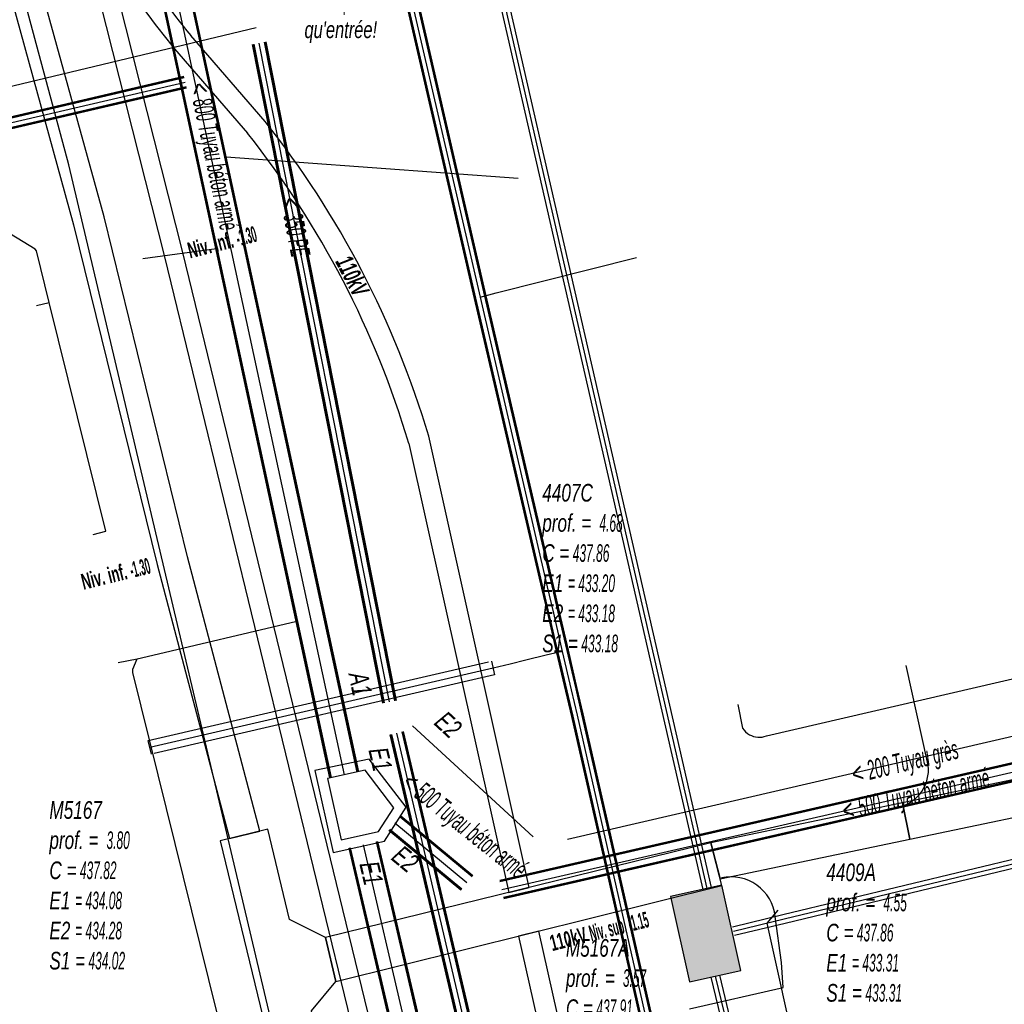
# Model space of a CAD drawing. Header units: metres. Extents: x 2695563 to 2696938, y 1260544 to 1262032.
# Tile 259 of 340: x 2696515 to 2696543, y 1261582 to 1261611. Entities that reach past the tile are written whole.
import ezdxf

# ---------------------------------------------------------------- set-up
doc = ezdxf.new("R2010")
doc.units = ezdxf.units.M
doc.header["$LTSCALE"] = 100
for name, pattern in [('AUSGEZOGEN', [0]), ('STRICHLINIE2_S3', [0.25, 0.15, -0.1]), ('VERDECKT2_S2', [0.18, 0.1, -0.08])]:
    doc.linetypes.add(name, pattern=pattern)
for name, color, linetype in [('Eau portable_Cadastre des conduites_Conduite', 171, 'AUSGEZOGEN'), ('Eau potable_Cadastre des conduites_Tube de protection', 171, 'AUSGEZOGEN'), ('EU_Cadastre des conduites', 24, 'AUSGEZOGEN'), ('EU_Cadastre des conduites – Texte', 7, 'AUSGEZOGEN'), ('EU_Cadastre des conduites_Regard normalisé – Texte', 24, 'AUSGEZOGEN'), ('EU_Cadastre des conduites_Regard – Polygone de détail', 24, 'AUSGEZOGEN'), ('EU_Cadastre des conduites_Texte entrée-sortie', 24, 'AUSGEZOGEN'), ('Réseau électrique_Cadastre des conduite_Bord du tracé', 1, 'AUSGEZOGEN'), ('Réseau électrique_Cadastre des conduite_Tronçon de tracé', 1, 'AUSGEZOGEN'), ('Réseau électrique_Cadastre des conduite_Tronçon de tracé_Texte', 1, 'AUSGEZOGEN'), ('Réseau électrique_Cadastre des conduites_Ouvrage_Surface-Ligne-Point', 1, 'AUSGEZOGEN'), ('Réseau électrique_Point altimétrique_Texte', 7, 'AUSGEZOGEN'), ('TV_Cadastre des conduites_CONDUITE', 92, 'AUSGEZOGEN'), ('Télécommunications_SW_Cadastre des conduites_Bord du tracé', 94, 'AUSGEZOGEN'), ('Télécommunications_SW_Cadastre des conduites_Ouvrage', 94, 'AUSGEZOGEN')]:
    doc.layers.add(name, color=color, linetype=linetype)
doc.styles.add('ARIAL', font='arial.ttf')
doc.styles.add('ARIALNARROW', font='ARIALN.TTF')
pattern_1 = [(0, (2708005, 1273150), (6075, 6075), [6075, -6075]), (90, (2708005, 1273150), (-6075, 6075), [6075, -6075])]

# ---------------------------------------------------------------- blocks, each defined once
blk = doc.blocks.new('COMPLEXOBJECT_1564')
at = {"layer": 'EU_Cadastre des conduites', "color": 24, "linetype": 'AUSGEZOGEN', "transparency": 33554687}
for p, q in [((6535.614, 11590.194), (6544.977, 11592.362)), ((6534.797, 11591.096), (6534.935, 11590.413))]:
    blk.add_line(p, q, dxfattribs=at)
for centre, radius, start, end in [((6535.407, 11590.72), 0.563, 212.9991, 240.6183), ((6535.409, 11590.72), 0.564, 240.4358, 291.275)]:
    blk.add_arc(centre, radius, start, end, dxfattribs=at)
blk = doc.blocks.new('COMPLEXOBJECT_1687')
at = {"layer": 'Réseau électrique_Cadastre des conduite_Bord du tracé', "color": 1, "linetype": 'AUSGEZOGEN', "transparency": 33554687}
for points in [[(6512.491, 11619.297), (6511.755, 11619.043), (6513.211, 11614.169), (6515.785, 11604.825), (6518.175, 11595.099), (6520.246, 11587.254), (6521.119, 11587.47)], [(6521.119, 11587.47), (6519.047, 11595.321), (6516.657, 11605.051), (6514.077, 11614.417), (6512.683, 11619.082)]]:
    blk.add_lwpolyline(points, dxfattribs=at)
blk.add_arc((6512.762, 11619.346), 0.276, 190.2314, 253.2998, dxfattribs=at)
blk = doc.blocks.new('COMPLEXOBJECT_1785')
at = {"layer": 'Réseau électrique_Cadastre des conduite_Bord du tracé', "color": 1, "linetype": 'AUSGEZOGEN', "transparency": 33554687}
blk.add_lwpolyline([(6544.58, 11589.335), (6539.507, 11588.277), (6539.724, 11587.24), (6545.012, 11588.343)], dxfattribs=at)
blk = doc.blocks.new('COMPLEXOBJECT_1816')
at = {"layer": 'Réseau électrique_Cadastre des conduite_Bord du tracé', "color": 1, "linetype": 'AUSGEZOGEN', "transparency": 33554687}
for p, q in [((6517.452, 11612.487), (6516.972, 11612.127)), ((6521.266, 11607.781), (6519.139, 11610.236)), ((6518.671, 11609.86), (6520.766, 11607.441))]:
    blk.add_line(p, q, dxfattribs=at)
blk.add_lwpolyline([(6525.381, 11598.566), (6528.246, 11585.713), (6528.828, 11585.856), (6525.949, 11598.774)], dxfattribs=at)
for centre, radius, start, end in [((6549.819, 11634.987), 39.419, 214.8048, 218.8943), ((6549.049, 11634.397), 39.049, 214.7708, 218.9285), ((6500.193, 11591.104), 26.874, 16.5839, 38.3585), ((6500, 11591.005), 26.484, 16.5884, 38.3604)]:
    blk.add_arc(centre, radius, start, end, dxfattribs=at)
blk = doc.blocks.new('COMPLEXOBJECT_2435')
at = {"layer": 'Réseau électrique_Cadastre des conduite_Tronçon de tracé', "color": 1, "linetype": 'AUSGEZOGEN', "transparency": 33554687}
blk.add_line((6540.229, 11589.444), (6539.618, 11592.209), dxfattribs=at)
blk.add_arc((6539.177, 11589.216), 1.076, 288.7973, 12.2388, dxfattribs=at)
blk = doc.blocks.new('COMPLEXOBJECT_2436')
at = {"layer": 'Réseau électrique_Cadastre des conduite_Tronçon de tracé', "color": 1, "linetype": 'AUSGEZOGEN', "transparency": 33554687}
blk.add_lwpolyline([(6536.093, 11582.997), (6536.047, 11583.709), (6535.864, 11585.026)], dxfattribs=at)
blk.add_arc((6534.607, 11584.896), 1.263, 5.9266, 102.7231, dxfattribs=at)

msp = doc.modelspace()

# ---------------------------------------------------------------- hatches: boundary and pattern name
at = {"layer": 'Réseau électrique_Cadastre des conduite_Bord du tracé', "lineweight": 18, "transparency": 33554687}
h = msp.add_hatch(dxfattribs=at)
h.set_pattern_fill('MUSTER', color=1, scale=6075, style=0, pattern_type=2)
h.set_pattern_definition(pattern_1)
h.paths.add_polyline_path([(2696522.089, 1261587.28), (2696520.017, 1261595.131), (2696517.627, 1261604.861), (2696515.047, 1261614.227), (2696513.653, 1261618.892), (2696513.644, 1261618.895), (2696513.634, 1261618.898), (2696513.625, 1261618.902), (2696513.616, 1261618.906), (2696513.608, 1261618.91), (2696513.599, 1261618.915), (2696513.591, 1261618.92), (2696513.582, 1261618.925), (2696513.574, 1261618.93), (2696513.566, 1261618.936), (2696513.558, 1261618.942), (2696513.551, 1261618.948), (2696513.544, 1261618.955), (2696513.537, 1261618.962), (2696513.53, 1261618.969), (2696513.523, 1261618.976), (2696513.517, 1261618.984), (2696513.511, 1261618.991), (2696513.505, 1261618.999), (2696513.5, 1261619.007), (2696513.495, 1261619.016), (2696513.49, 1261619.024), (2696513.486, 1261619.033), (2696513.481, 1261619.042), (2696513.477, 1261619.051), (2696513.474, 1261619.06), (2696513.471, 1261619.069), (2696513.468, 1261619.078), (2696513.465, 1261619.088), (2696513.463, 1261619.097), (2696513.461, 1261619.107), (2696512.725, 1261618.853), (2696514.181, 1261613.979), (2696516.755, 1261604.635), (2696519.145, 1261594.909), (2696521.216, 1261587.064)], flags=0)
h = msp.add_hatch(dxfattribs=at)
h.set_pattern_fill('MUSTER', color=1, scale=6075, style=0, pattern_type=2)
h.set_pattern_definition(pattern_1)
h.paths.add_polyline_path([(2696517.942, 1261611.937), (2696517.994, 1261611.862), (2696518.047, 1261611.787), (2696518.099, 1261611.712), (2696518.152, 1261611.638), (2696518.205, 1261611.563), (2696518.258, 1261611.489), (2696518.311, 1261611.414), (2696518.365, 1261611.34), (2696518.418, 1261611.266), (2696518.472, 1261611.192), (2696518.526, 1261611.119), (2696518.58, 1261611.045), (2696518.634, 1261610.971), (2696518.689, 1261610.898), (2696518.744, 1261610.825), (2696518.798, 1261610.752), (2696518.853, 1261610.679), (2696518.909, 1261610.606), (2696518.964, 1261610.533), (2696519.019, 1261610.46), (2696519.075, 1261610.388), (2696519.131, 1261610.315), (2696519.187, 1261610.243), (2696519.243, 1261610.171), (2696519.299, 1261610.099), (2696519.356, 1261610.027), (2696519.413, 1261609.956), (2696519.469, 1261609.884), (2696519.526, 1261609.812), (2696519.584, 1261609.741), (2696519.641, 1261609.67), (2696521.736, 1261607.251), (2696521.936, 1261606.995), (2696522.133, 1261606.737), (2696522.326, 1261606.476), (2696522.517, 1261606.213), (2696522.704, 1261605.948), (2696522.888, 1261605.681), (2696523.068, 1261605.411), (2696523.245, 1261605.139), (2696523.419, 1261604.865), (2696523.59, 1261604.589), (2696523.757, 1261604.31), (2696523.921, 1261604.03), (2696524.081, 1261603.748), (2696524.238, 1261603.463), (2696524.391, 1261603.177), (2696524.541, 1261602.889), (2696524.687, 1261602.599), (2696524.83, 1261602.308), (2696524.969, 1261602.014), (2696525.104, 1261601.719), (2696525.236, 1261601.423), (2696525.364, 1261601.124), (2696525.489, 1261600.825), (2696525.61, 1261600.523), (2696525.727, 1261600.221), (2696525.84, 1261599.916), (2696525.95, 1261599.611), (2696526.056, 1261599.304), (2696526.158, 1261598.996), (2696526.256, 1261598.687), (2696526.351, 1261598.376), (2696529.216, 1261585.523), (2696529.798, 1261585.666), (2696526.919, 1261598.584), (2696526.823, 1261598.899), (2696526.723, 1261599.213), (2696526.62, 1261599.526), (2696526.512, 1261599.837), (2696526.401, 1261600.147), (2696526.286, 1261600.456), (2696526.167, 1261600.763), (2696526.044, 1261601.069), (2696525.918, 1261601.373), (2696525.788, 1261601.676), (2696525.654, 1261601.977), (2696525.516, 1261602.276), (2696525.375, 1261602.574), (2696525.231, 1261602.87), (2696525.082, 1261603.164), (2696524.93, 1261603.457), (2696524.775, 1261603.747), (2696524.616, 1261604.035), (2696524.453, 1261604.322), (2696524.287, 1261604.606), (2696524.117, 1261604.889), (2696523.944, 1261605.169), (2696523.768, 1261605.447), (2696523.588, 1261605.723), (2696523.405, 1261605.997), (2696523.218, 1261606.269), (2696523.028, 1261606.538), (2696522.835, 1261606.805), (2696522.639, 1261607.069), (2696522.439, 1261607.331), (2696522.236, 1261607.591), (2696520.109, 1261610.046), (2696520.052, 1261610.117), (2696519.995, 1261610.188), (2696519.939, 1261610.259), (2696519.882, 1261610.33), (2696519.826, 1261610.401), (2696519.77, 1261610.472), (2696519.714, 1261610.544), (2696519.658, 1261610.615), (2696519.603, 1261610.687), (2696519.547, 1261610.759), (2696519.492, 1261610.831), (2696519.437, 1261610.903), (2696519.382, 1261610.975), (2696519.327, 1261611.048), (2696519.273, 1261611.12), (2696519.218, 1261611.193), (2696519.164, 1261611.266), (2696519.11, 1261611.338), (2696519.056, 1261611.411), (2696519.002, 1261611.485), (2696518.949, 1261611.558), (2696518.895, 1261611.631), (2696518.842, 1261611.705), (2696518.789, 1261611.778), (2696518.736, 1261611.852), (2696518.683, 1261611.926), (2696518.631, 1261612), (2696518.578, 1261612.074), (2696518.526, 1261612.148), (2696518.474, 1261612.223), (2696518.422, 1261612.297)], flags=0)
h = msp.add_hatch(dxfattribs=at)
h.set_pattern_fill('MUSTER', color=1, scale=6075, style=0, pattern_type=2)
h.set_pattern_definition(pattern_1)
h.paths.add_polyline_path([(2696517.315, 1261611.788), (2696519.358, 1261603.714), (2696526.458, 1261574.565), (2696526.794, 1261573.197), (2696527.322, 1261573.313), (2696526.983, 1261574.693), (2696519.882, 1261603.844), (2696517.839, 1261611.92)], flags=0)
h = msp.add_hatch(dxfattribs=at)
h.set_pattern_fill('MUSTER', color=1, scale=6075, style=0, pattern_type=2)
h.set_pattern_definition(pattern_1)
h.paths.add_polyline_path([(2696591.057, 1261604.157), (2696591.069, 1261604.12), (2696591.078, 1261604.082), (2696591.087, 1261604.044), (2696591.093, 1261604.005), (2696591.097, 1261603.966), (2696591.1, 1261603.927), (2696591.101, 1261603.888), (2696591.1, 1261603.849), (2696591.097, 1261603.81), (2696591.093, 1261603.771), (2696591.087, 1261603.733), (2696591.078, 1261603.695), (2696591.069, 1261603.657), (2696591.057, 1261603.619), (2696591.044, 1261603.583), (2696591.029, 1261603.547), (2696591.012, 1261603.511), (2696590.994, 1261603.477), (2696590.974, 1261603.443), (2696590.952, 1261603.411), (2696590.929, 1261603.379), (2696590.905, 1261603.348), (2696590.879, 1261603.319), (2696590.852, 1261603.291), (2696590.824, 1261603.264), (2696590.794, 1261603.238), (2696590.763, 1261603.214), (2696590.731, 1261603.192), (2696590.698, 1261603.171), (2696590.665, 1261603.151), (2696590.63, 1261603.133), (2696584.735, 1261601.748), (2696575.004, 1261599.475), (2696565.171, 1261597.206), (2696553.966, 1261594.473), (2696553.824, 1261594.442), (2696553.683, 1261594.408), (2696553.543, 1261594.372), (2696553.403, 1261594.333), (2696553.264, 1261594.291), (2696553.126, 1261594.247), (2696552.989, 1261594.2), (2696552.853, 1261594.15), (2696552.718, 1261594.098), (2696552.583, 1261594.043), (2696552.45, 1261593.986), (2696552.318, 1261593.926), (2696552.187, 1261593.864), (2696552.058, 1261593.799), (2696551.929, 1261593.732), (2696551.802, 1261593.662), (2696551.676, 1261593.59), (2696551.552, 1261593.515), (2696551.429, 1261593.439), (2696551.307, 1261593.359), (2696551.187, 1261593.278), (2696551.069, 1261593.194), (2696550.952, 1261593.108), (2696550.837, 1261593.02), (2696550.724, 1261592.93), (2696550.612, 1261592.837), (2696550.502, 1261592.743), (2696550.394, 1261592.646), (2696550.288, 1261592.547), (2696550.183, 1261592.447), (2696550.081, 1261592.344), (2696549.955, 1261592.216), (2696549.827, 1261592.09), (2696549.697, 1261591.965), (2696549.566, 1261591.841), (2696549.434, 1261591.719), (2696549.3, 1261591.599), (2696549.165, 1261591.48), (2696549.029, 1261591.363), (2696548.891, 1261591.247), (2696548.751, 1261591.134), (2696548.611, 1261591.021), (2696548.469, 1261590.911), (2696548.326, 1261590.802), (2696548.181, 1261590.695), (2696548.035, 1261590.589), (2696547.888, 1261590.485), (2696547.74, 1261590.383), (2696547.591, 1261590.283), (2696547.44, 1261590.185), (2696547.289, 1261590.088), (2696547.136, 1261589.993), (2696546.982, 1261589.9), (2696546.827, 1261589.808), (2696546.671, 1261589.719), (2696546.514, 1261589.631), (2696546.355, 1261589.546), (2696546.196, 1261589.462), (2696546.036, 1261589.38), (2696545.875, 1261589.3), (2696545.713, 1261589.221), (2696545.55, 1261589.145), (2696540.477, 1261588.087), (2696540.694, 1261587.05), (2696545.982, 1261588.153), (2696546.15, 1261588.231), (2696546.316, 1261588.312), (2696546.482, 1261588.394), (2696546.647, 1261588.478), (2696546.811, 1261588.565), (2696546.973, 1261588.653), (2696547.135, 1261588.743), (2696547.296, 1261588.835), (2696547.455, 1261588.929), (2696547.614, 1261589.025), (2696547.771, 1261589.122), (2696547.927, 1261589.222), (2696548.082, 1261589.323), (2696548.235, 1261589.426), (2696548.388, 1261589.531), (2696548.539, 1261589.638), (2696548.689, 1261589.747), (2696548.838, 1261589.857), (2696548.985, 1261589.969), (2696549.131, 1261590.083), (2696549.276, 1261590.198), (2696549.419, 1261590.315), (2696549.561, 1261590.434), (2696549.701, 1261590.555), (2696549.84, 1261590.677), (2696549.978, 1261590.801), (2696550.114, 1261590.926), (2696550.248, 1261591.053), (2696550.381, 1261591.182), (2696550.513, 1261591.312), (2696550.643, 1261591.444), (2696550.741, 1261591.542), (2696550.841, 1261591.638), (2696550.942, 1261591.732), (2696551.045, 1261591.824), (2696551.15, 1261591.915), (2696551.257, 1261592.003), (2696551.365, 1261592.089), (2696551.475, 1261592.173), (2696551.587, 1261592.255), (2696551.7, 1261592.335), (2696551.814, 1261592.413), (2696551.93, 1261592.488), (2696552.048, 1261592.562), (2696552.166, 1261592.633), (2696552.286, 1261592.701), (2696552.408, 1261592.768), (2696552.531, 1261592.832), (2696552.654, 1261592.894), (2696552.779, 1261592.954), (2696552.905, 1261593.011), (2696553.033, 1261593.066), (2696553.161, 1261593.118), (2696553.29, 1261593.168), (2696553.42, 1261593.215), (2696553.551, 1261593.26), (2696553.682, 1261593.303), (2696553.815, 1261593.343), (2696553.948, 1261593.38), (2696554.082, 1261593.415), (2696554.217, 1261593.447), (2696554.352, 1261593.477), (2696565.415, 1261596.174), (2696575.244, 1261598.443), (2696584.977, 1261600.716), (2696591.001, 1261602.131), (2696591.088, 1261602.157), (2696591.173, 1261602.188), (2696591.256, 1261602.224), (2696591.337, 1261602.265), (2696591.416, 1261602.31), (2696591.492, 1261602.359), (2696591.565, 1261602.412), (2696591.635, 1261602.47), (2696591.702, 1261602.531), (2696591.765, 1261602.596), (2696591.824, 1261602.664), (2696591.88, 1261602.736), (2696591.931, 1261602.81), (2696591.979, 1261602.888), (2696592.021, 1261602.967), (2696592.06, 1261603.05), (2696592.093, 1261603.134), (2696592.122, 1261603.22), (2696592.146, 1261603.307), (2696592.165, 1261603.396), (2696592.179, 1261603.485), (2696592.188, 1261603.575), (2696592.192, 1261603.666), (2696592.191, 1261603.756), (2696592.185, 1261603.847), (2696592.173, 1261603.937), (2696592.157, 1261604.026), (2696592.136, 1261604.114), (2696592.11, 1261604.201), (2696592.079, 1261604.286), (2696592.043, 1261604.369)], flags=0)
h = msp.add_hatch(dxfattribs=at)
h.set_pattern_fill('MUSTER', color=1, scale=6075, style=0, pattern_type=2)
h.set_pattern_definition(pattern_1)
h.paths.add_polyline_path([(2696535.263, 1261585.917), (2696540.694, 1261587.05), (2696540.477, 1261588.087), (2696534.999, 1261586.944)], flags=0)
h = msp.add_hatch(dxfattribs=at)
h.set_pattern_fill('MUSTER', color=1, scale=6075, style=0, pattern_type=2)
h.set_pattern_definition(pattern_1)
h.paths.add_polyline_path([(2696524.266, 1261582.972), (2696535.313, 1261585.724), (2696534.999, 1261586.944), (2696523.962, 1261584.232)], flags=0)
h = msp.add_hatch(dxfattribs=at)
h.set_pattern_fill('MUSTER', color=1, scale=6075, style=0, pattern_type=2)
h.set_pattern_definition(pattern_1)
h.paths.add_polyline_path([(2696532.314, 1261574.408), (2696530.076, 1261584.42), (2696529.494, 1261584.275), (2696531.728, 1261574.28)], flags=0)
at = {"layer": 'Réseau électrique_Cadastre des conduites_Ouvrage_Surface-Ligne-Point', "lineweight": 18, "transparency": 33554687}
h = msp.add_hatch(dxfattribs=at)
h.set_pattern_fill('MUSTER', color=1, scale=4050, style=0, pattern_type=2)
h.set_pattern_definition([(0, (2703955, 1269100), (4050, 4050), [4050, -4050]), (90, (2703955, 1269100), (-4050, 4050), [4050, -4050])])
h.paths.add_polyline_path([(2696522.855, 1261579.13), (2696524.215, 1261579.459), (2696523.569, 1261582.135), (2696524.266, 1261582.972), (2696523.962, 1261584.232), (2696522.937, 1261584.75), (2696522.313, 1261587.333), (2696520.952, 1261587.004)], flags=0)
at = {"layer": 'Télécommunications_SW_Cadastre des conduites_Ouvrage', "transparency": 33554687}
msp.add_hatch(color=7, dxfattribs=at).paths.add_polyline_path([(2696533.845, 1261585.405), (2696534.388, 1261582.964), (2696535.853, 1261583.29), (2696535.31, 1261585.731)])

# ---------------------------------------------------------------- linework, layer by layer
at = {"layer": 'Eau portable_Cadastre des conduites_Conduite', "linetype": 'AUSGEZOGEN', "transparency": 33554687}
for p, q in [((2696522.994, 1261625.228), (2696528.225, 1261602.526)), ((2696523.013, 1261625.232), (2696528.243, 1261602.53)), ((2696523.031, 1261625.236), (2696528.261, 1261602.534)), ((2696523.287, 1261625.294), (2696528.517, 1261602.594)), ((2696523.305, 1261625.298), (2696528.535, 1261602.598)), ((2696523.324, 1261625.302), (2696528.553, 1261602.602)), ((2696528.225, 1261602.526), (2696530.151, 1261594.229)), ((2696528.243, 1261602.53), (2696530.169, 1261594.233)), ((2696528.261, 1261602.534), (2696530.187, 1261594.237)), ((2696528.517, 1261602.594), (2696530.443, 1261594.297)), ((2696528.535, 1261602.598), (2696530.461, 1261594.301)), ((2696528.553, 1261602.602), (2696530.479, 1261594.305)), ((2696530.151, 1261594.229), (2696530.326, 1261593.476)), ((2696530.169, 1261594.233), (2696530.344, 1261593.48)), ((2696530.187, 1261594.237), (2696530.362, 1261593.484)), ((2696530.443, 1261594.297), (2696530.618, 1261593.544)), ((2696530.461, 1261594.301), (2696530.636, 1261593.548)), ((2696530.479, 1261594.305), (2696530.654, 1261593.552)), ((2696530.326, 1261593.476), (2696530.58, 1261592.385)), ((2696530.344, 1261593.48), (2696530.598, 1261592.389)), ((2696530.362, 1261593.484), (2696530.616, 1261592.393)), ((2696530.618, 1261593.544), (2696530.872, 1261592.453)), ((2696530.636, 1261593.548), (2696530.89, 1261592.457)), ((2696530.654, 1261593.552), (2696530.908, 1261592.461)), ((2696530.58, 1261592.385), (2696530.836, 1261591.285)), ((2696530.598, 1261592.389), (2696530.854, 1261591.289)), ((2696530.616, 1261592.393), (2696530.872, 1261591.293)), ((2696530.872, 1261592.453), (2696531.128, 1261591.353)), ((2696530.89, 1261592.457), (2696531.146, 1261591.357)), ((2696530.908, 1261592.461), (2696531.164, 1261591.361)), ((2696531.128, 1261591.353), (2696531.297, 1261590.625)), ((2696531.146, 1261591.357), (2696531.315, 1261590.63)), ((2696531.164, 1261591.361), (2696531.333, 1261590.634)), ((2696530.836, 1261591.285), (2696531.005, 1261590.558)), ((2696530.854, 1261591.289), (2696531.023, 1261590.562)), ((2696530.872, 1261591.293), (2696531.041, 1261590.567)), ((2696531.005, 1261590.558), (2696540.219, 1261550.03)), ((2696531.023, 1261590.562), (2696540.237, 1261550.034)), ((2696531.041, 1261590.567), (2696540.255, 1261550.039)), ((2696531.297, 1261590.625), (2696540.511, 1261550.097)), ((2696531.315, 1261590.63), (2696540.529, 1261550.102)), ((2696531.333, 1261590.634), (2696540.547, 1261550.106))]:
    msp.add_line(p, q, dxfattribs=at)
at = {"layer": 'Eau portable_Cadastre des conduites_Conduite', "color": 255, "linetype": 'AUSGEZOGEN', "transparency": 33554687}
for p, q in [((2696523.159, 1261625.265), (2696528.389, 1261602.564)), ((2696528.389, 1261602.564), (2696530.315, 1261594.267)), ((2696530.315, 1261594.267), (2696530.49, 1261593.514)), ((2696530.49, 1261593.514), (2696530.744, 1261592.423)), ((2696530.744, 1261592.423), (2696531, 1261591.323)), ((2696531, 1261591.323), (2696531.169, 1261590.596)), ((2696531.169, 1261590.596), (2696540.383, 1261550.068))]:
    msp.add_line(p, q, dxfattribs=at)
at = {"layer": 'Eau portable_Cadastre des conduites_Conduite', "color": 7, "linetype": 'AUSGEZOGEN', "transparency": 33554687}
for p, q in [((2696530.278, 1261592.319), (2696529.703, 1261592.173)), ((2696530.744, 1261592.423), (2696530.278, 1261592.319)), ((2696529.703, 1261592.173), (2696529.252, 1261592.059))]:
    msp.add_line(p, q, dxfattribs=at)
for points in [[(2696528.389, 1261602.564), (2696528.854, 1261602.682), (2696532.87, 1261603.7)], [(2696529.252, 1261592.059), (2696528.761, 1261591.945), (2696518.934, 1261589.675)]]:
    msp.add_lwpolyline(points, dxfattribs=at)
at = {"layer": 'Eau potable_Cadastre des conduites_Tube de protection', "color": 7, "linetype": 'VERDECKT2_S2', "transparency": 33554687}
msp.add_lwpolyline([(2696518.886, 1261589.869), (2696528.716, 1261592.14), (2696528.806, 1261591.751), (2696518.982, 1261589.481), (2696518.886, 1261589.869)], close=True, dxfattribs=at)
at = {"layer": 'EU_Cadastre des conduites', "color": 255, "transparency": 33554687}
for p, q in [((2696524.505, 1261588.891), (2696517.108, 1261623.224)), ((2696525.8, 1261590.98), (2696522.071, 1261609.828)), ((2696513.905, 1261607.312), (2696519.946, 1261608.718)), ((2696570.688, 1261595.181), (2696529.012, 1261585.601)), ((2696532.925, 1261560.539), (2696526.01, 1261590.084)), ((2696528.014, 1261585.796), (2696525.954, 1261587.502)), ((2696537.091, 1261535.274), (2696525.054, 1261586.887))]:
    msp.add_line(p, q, dxfattribs=at)
at = {"layer": 'EU_Cadastre des conduites', "linetype": 'AUSGEZOGEN', "transparency": 33554687}
for p, q in [((2696524.876, 1261588.971), (2696517.479, 1261623.304)), ((2696524.896, 1261588.975), (2696517.499, 1261623.308)), ((2696524.916, 1261588.98), (2696517.519, 1261623.313)), ((2696524.094, 1261588.802), (2696516.697, 1261623.135)), ((2696524.114, 1261588.807), (2696516.717, 1261623.14)), ((2696524.134, 1261588.811), (2696516.737, 1261623.144)), ((2696525.606, 1261590.942), (2696521.877, 1261609.79)), ((2696525.628, 1261590.946), (2696521.899, 1261609.794)), ((2696525.651, 1261590.951), (2696521.922, 1261609.799)), ((2696525.949, 1261591.009), (2696522.22, 1261609.857)), ((2696525.972, 1261591.014), (2696522.243, 1261609.862)), ((2696525.994, 1261591.018), (2696522.265, 1261609.866)), ((2696513.867, 1261607.477), (2696519.908, 1261608.883)), ((2696513.871, 1261607.458), (2696519.912, 1261608.864)), ((2696513.875, 1261607.439), (2696519.916, 1261608.845)), ((2696513.935, 1261607.185), (2696519.976, 1261608.591)), ((2696513.939, 1261607.166), (2696519.98, 1261608.572)), ((2696513.943, 1261607.147), (2696519.984, 1261608.553)), ((2696570.628, 1261595.444), (2696528.952, 1261585.864)), ((2696570.632, 1261595.425), (2696528.956, 1261585.845)), ((2696570.636, 1261595.405), (2696528.96, 1261585.825)), ((2696570.74, 1261594.957), (2696529.064, 1261585.377)), ((2696570.744, 1261594.937), (2696529.068, 1261585.357)), ((2696570.748, 1261594.918), (2696529.072, 1261585.338)), ((2696532.732, 1261560.494), (2696525.817, 1261590.039)), ((2696532.755, 1261560.499), (2696525.84, 1261590.044)), ((2696532.777, 1261560.504), (2696525.862, 1261590.049)), ((2696533.073, 1261560.574), (2696526.158, 1261590.119)), ((2696533.095, 1261560.579), (2696526.18, 1261590.124)), ((2696533.118, 1261560.584), (2696526.203, 1261590.129)), ((2696528.173, 1261585.989), (2696526.113, 1261587.695)), ((2696528.186, 1261586.004), (2696526.126, 1261587.71)), ((2696528.161, 1261585.973), (2696526.101, 1261587.679)), ((2696527.842, 1261585.588), (2696525.782, 1261587.294)), ((2696527.855, 1261585.603), (2696525.795, 1261587.309)), ((2696527.867, 1261585.619), (2696525.807, 1261587.325)), ((2696537.46, 1261535.36), (2696525.423, 1261586.973)), ((2696537.481, 1261535.365), (2696525.444, 1261586.978)), ((2696537.501, 1261535.37), (2696525.464, 1261586.983)), ((2696536.681, 1261535.178), (2696524.644, 1261586.791)), ((2696536.701, 1261535.183), (2696524.664, 1261586.796)), ((2696536.722, 1261535.188), (2696524.685, 1261586.801))]:
    msp.add_line(p, q, dxfattribs=at)
at = {"layer": 'EU_Cadastre des conduites', "color": 24, "linetype": 'AUSGEZOGEN', "transparency": 33554687}
for p, q in [((2696493.424, 1261603.453), (2696521.983, 1261610.278)), ((2696529.483, 1261605.958), (2696521.126, 1261606.571)), ((2696518.741, 1261603.667), (2696520.85, 1261603.954)), ((2696515.699, 1261602.319), (2696516.057, 1261602.408)), ((2696569.056, 1261595.86), (2696530.889, 1261587.043)), ((2696518.86, 1261592.28), (2696523.149, 1261593.287)), ((2696529.906, 1261587.117), (2696526.452, 1261590.297))]:
    msp.add_line(p, q, dxfattribs=at)
for points in [[(2696517.318, 1261595.771), (2696517.675, 1261595.86), (2696516.057, 1261602.408), (2696515.692, 1261603.885), (2696515.653, 1261603.936), (2696514.572, 1261604.591)], [(2696518.036, 1261592.103), (2696518.574, 1261592.213), (2696518.86, 1261592.28)], [(2696521.431, 1261578.836), (2696521.578, 1261579.071), (2696521.587, 1261579.135), (2696518.456, 1261591.817), (2696518.456, 1261591.918), (2696518.574, 1261592.213)], [(2696536.91, 1261585.015), (2696536.599, 1261584.649), (2696541.11, 1261564.316), (2696540.916, 1261563.598)]]:
    msp.add_lwpolyline(points, dxfattribs=at)
at = {"layer": 'EU_Cadastre des conduites_Regard – Polygone de détail', "color": 24, "linetype": 'STRICHLINIE2_S3', "transparency": 33554687}
for points in [[(2696523.665, 1261589.013), (2696524.181, 1261586.67), (2696525.652, 1261586.996), (2696526.274, 1261587.969), (2696525.217, 1261589.343), (2696523.665, 1261589.013)], [(2696524.023, 1261588.785), (2696524.41, 1261587.028), (2696525.484, 1261587.264), (2696525.919, 1261587.943), (2696525.098, 1261589.022), (2696524.023, 1261588.785)]]:
    msp.add_lwpolyline(points, close=True, dxfattribs=at)
at = {"layer": 'Réseau électrique_Cadastre des conduite_Bord du tracé', "color": 1, "linetype": 'AUSGEZOGEN', "transparency": 33554687}
for points in [[(2696517.315, 1261611.788), (2696519.358, 1261603.714), (2696526.458, 1261574.565), (2696526.794, 1261573.197), (2696527.322, 1261573.313), (2696526.983, 1261574.693), (2696519.882, 1261603.844), (2696517.839, 1261611.92), (2696517.315, 1261611.788)], [(2696535.263, 1261585.917), (2696540.694, 1261587.05), (2696540.477, 1261588.087), (2696534.999, 1261586.944), (2696535.263, 1261585.917)], [(2696524.266, 1261582.972), (2696535.313, 1261585.724), (2696534.999, 1261586.944), (2696523.962, 1261584.232), (2696524.266, 1261582.972)], [(2696532.314, 1261574.408), (2696530.076, 1261584.42), (2696529.494, 1261584.275), (2696531.728, 1261574.28), (2696532.314, 1261574.408)]]:
    msp.add_lwpolyline(points, close=True, dxfattribs=at)
at = {"layer": 'Réseau électrique_Cadastre des conduite_Tronçon de tracé', "color": 1, "linetype": 'AUSGEZOGEN', "transparency": 33554687}
msp.add_line((2696534.387, 1261582.192), (2696537.063, 1261582.807), dxfattribs=at)
at = {"layer": 'Réseau électrique_Cadastre des conduites_Ouvrage_Surface-Ligne-Point', "color": 1, "linetype": 'AUSGEZOGEN', "transparency": 33554687}
msp.add_lwpolyline([(2696522.855, 1261579.13), (2696524.215, 1261579.459), (2696523.569, 1261582.135), (2696524.266, 1261582.972), (2696523.962, 1261584.232), (2696522.937, 1261584.75), (2696522.313, 1261587.333), (2696520.952, 1261587.004), (2696522.855, 1261579.13)], close=True, dxfattribs=at)
at = {"layer": 'TV_Cadastre des conduites_CONDUITE', "color": 92, "linetype": 'AUSGEZOGEN', "transparency": 33554687}
msp.add_lwpolyline([(2696529.607, 1261551.423), (2696516.622, 1261606.351), (2696514.669, 1261613.591), (2696529.607, 1261618.532)], dxfattribs=at)
at = {"layer": 'Télécommunications_SW_Cadastre des conduites_Bord du tracé', "linetype": 'AUSGEZOGEN', "transparency": 33554687}
for p, q in [((2696534.107, 1261589.638), (2696529.261, 1261610.793)), ((2696533.863, 1261589.582), (2696529.009, 1261610.771)), ((2696534.772, 1261585.61), (2696533.863, 1261589.582)), ((2696535.016, 1261585.666), (2696534.107, 1261589.638)), ((2696537.06, 1261584.891), (2696545.329, 1261586.883)), ((2696537.118, 1261584.649), (2696545.399, 1261586.643)), ((2696535.613, 1261584.539), (2696537.06, 1261584.891)), ((2696535.673, 1261584.297), (2696537.118, 1261584.649)), ((2696535.872, 1261579.516), (2696535.008, 1261583.101)), ((2696536.116, 1261579.574), (2696535.252, 1261583.159))]:
    msp.add_line(p, q, dxfattribs=at)
at = {"layer": 'Télécommunications_SW_Cadastre des conduites_Bord du tracé', "color": 255, "transparency": 33554687}
for p, q in [((2696533.985, 1261589.61), (2696529.135, 1261610.782)), ((2696534.894, 1261585.638), (2696533.985, 1261589.61)), ((2696537.089, 1261584.77), (2696545.364, 1261586.763)), ((2696535.643, 1261584.418), (2696537.089, 1261584.77)), ((2696535.994, 1261579.545), (2696535.13, 1261583.13))]:
    msp.add_line(p, q, dxfattribs=at)
at = {"layer": 'Télécommunications_SW_Cadastre des conduites_Ouvrage', "color": 94, "transparency": 33554687}
msp.add_lwpolyline([(2696533.845, 1261585.405), (2696534.388, 1261582.964), (2696535.853, 1261583.29), (2696535.31, 1261585.731), (2696533.845, 1261585.405)], close=True, dxfattribs=at)

# ---------------------------------------------------------------- block references
at = {"layer": 'EU_Cadastre des conduites', "color": 24, "linetype": 'AUSGEZOGEN', "lineweight": -3, "transparency": 33554687}
msp.add_blockref('COMPLEXOBJECT_1564', (2690000.97, 1249999.81), dxfattribs=at)
at = {"layer": 'Réseau électrique_Cadastre des conduite_Bord du tracé', "color": 1, "linetype": 'AUSGEZOGEN', "lineweight": -3, "transparency": 33554687}
for name in ['COMPLEXOBJECT_1687', 'COMPLEXOBJECT_1816', 'COMPLEXOBJECT_1785']:
    msp.add_blockref(name, (2690000.97, 1249999.81), dxfattribs=at)
at = {"layer": 'Réseau électrique_Cadastre des conduite_Tronçon de tracé', "color": 1, "linetype": 'AUSGEZOGEN', "lineweight": -3, "transparency": 33554687}
for name in ['COMPLEXOBJECT_2435', 'COMPLEXOBJECT_2436']:
    msp.add_blockref(name, (2690000.97, 1249999.81), dxfattribs=at)

# ---------------------------------------------------------------- texts
at = {"layer": 'EU_Cadastre des conduites – Texte', "color": 24, "transparency": 33554687, "char_height": 0.55705, "width": 6, "attachment_point": 5, "style": 'ARIAL'}
for s, insert, rotation in [('\\A1;{\\fArial|b0|i1|c0|p34;\\W0.7;< \\W0.49;800 Tuyau béton armé}', (2696520.703, 1261606.58), 282.0204), ('\\A1;{\\fArial|i1|b0;\\H0.557054;\\W0.700000;\\C24;< \\W0.490000;350 PE}\\P', (2696523.1, 1261604.576), 280.8774), ('\\A1;{\\fArial|b0|i1|c0|p34;\\W0.7;< \\W0.49;200 Tuyau grès}', (2696540.562, 1261589.191), 13.6467), ('\\A1;{\\fArial|b0|i1|c0|p34;\\W0.7;< \\W0.49;500 Tuyau béton armé}', (2696540.876, 1261588.254), 12.9429), ('\\A1;{\\fArial|b0|i1|c0|p34;\\W0.7;< \\W0.49;500 Tuyau béton armé}', (2696527.901, 1261587.385), 321.4134)]:
    msp.add_mtext(s, dxfattribs=dict(at, insert=insert, rotation=rotation))
at = {"layer": 'EU_Cadastre des conduites_Regard normalisé – Texte', "color": 24, "transparency": 33554687, "insert": (2696523.365, 1261610.546), "char_height": 0.48109, "width": 3.13225, "attachment_point": 4, "style": 'ARIAL'}
msp.add_mtext("\\A1;{\\fArial|b0|i1|c0|p34;\\H1x;\\W0.7;So\\W0.49;rtie plus ha\\W0.7;ute qu'entrée!}", dxfattribs=at)
at = {"layer": 'EU_Cadastre des conduites_Regard normalisé – Texte', "color": 24, "transparency": 33554687, "char_height": 0.50641, "attachment_point": 1, "line_spacing_factor": 1.024096, "style": 'ARIAL'}
for s, insert, width in [('\\A1;{\\fArial|b0|i1|c0|p34;\\W0.69532;4407C}\\P{\\fArial|b0|i1|c0|p34;\\H0.99721x;\\W0.69532;prof. = \\W0.48672; 4.68}\\P{\\fArial|b0|i1|c0|p34;\\H0.99721x;\\W0.69532;C =\\W0.48672; 437.86}\\P{\\fArial|b0|i1|c0|p34;\\H0.99721x;\\W0.69532;E1 \\W0.48672;= 433.20}\\P{\\fArial|b0|i1|c0|p34;\\H0.99721x;\\W0.69532;E2 \\W0.48672;= 433.18}\\P{\\fArial|b0|i1|c0|p34;\\H0.99721x;\\W0.69532;S1 =\\W0.48672; 433.18}', (2696530.17, 1261597.217), 2.8414), ('\\A1;{\\fArial|b0|i1|c0|p34;\\W0.69496;M5167}\\P{\\fArial|b0|i1|c0|p34;\\H0.99721x;\\W0.69496;prof. = \\W0.48647; 3.80}\\P{\\fArial|b0|i1|c0|p34;\\H0.99721x;\\W0.69496;C =\\W0.48647; 437.82}\\P{\\fArial|b0|i1|c0|p34;\\H0.99721x;\\W0.69496;E1 \\W0.48647;= 434.08}\\P{\\fArial|b0|i1|c0|p34;\\H0.99721x;\\W0.69496;E2 \\W0.48647;= 434.28}\\P{\\fArial|b0|i1|c0|p34;\\H0.99721x;\\W0.69496;S1 =\\W0.48647; 434.02}', (2696516.063, 1261588.137), 2.83655), ('\\A1;{\\fArial|b0|i1|c0|p34;\\W0.69532;4409A}\\P{\\fArial|b0|i1|c0|p34;\\H0.99721x;\\W0.69532;prof. = \\W0.48672; 4.55}\\P{\\fArial|b0|i1|c0|p34;\\H0.99721x;\\W0.69532;C =\\W0.48672; 437.86}\\P{\\fArial|b0|i1|c0|p34;\\H0.99721x;\\W0.69532;E1 \\W0.48672;= 433.31}\\P{\\fArial|b0|i1|c0|p34;\\H0.99721x;\\W0.69532;S1 =\\W0.48672; 433.31}', (2696538.3, 1261586.354), 2.84114), ('\\A1;{\\fArial|b0|i1|c0|p34;\\W0.69314;M5167A}\\P{\\fArial|b0|i1|c0|p34;\\H0.99721x;\\W0.69314;prof. = \\W0.4852; 3.57}\\P{\\fArial|b0|i1|c0|p34;\\H0.99721x;\\W0.69314;C =\\W0.4852; 437.91}\\P{\\fArial|b0|i1|c0|p34;\\H0.99721x;\\W0.69314;E1 \\W0.4852;= 434.34}\\P{\\fArial|b0|i1|c0|p34;\\H0.99721x;\\W0.69314;S1 =\\W0.4852; 434.34}', (2696530.847, 1261584.19), 2.82963)]:
    msp.add_mtext(s, dxfattribs=dict(at, insert=insert, width=width))
at = {"layer": 'EU_Cadastre des conduites_Texte entrée-sortie', "color": 24, "transparency": 33554687, "char_height": 0.55705, "attachment_point": 7, "style": 'ARIAL'}
for s, insert, width, rotation in [('\\A1;{\\fArial|i1|b0;\\H0.557054;\\W0.700000;\\C24;A1}\\P', (2696524.625, 1261591.767), 0.85544, 281.1915), ('\\A1;{\\fArial|i1|b0;\\H0.557054;\\W0.700000;\\C24;E2}\\P', (2696527.045, 1261590.347), 0.86376, 317.3652), ('\\A1;{\\fArial|i1|b0;\\H0.557054;\\W0.700000;\\C24;E1}\\P', (2696525.192, 1261589.598), 0.85544, 283.1733), ('\\A1;{\\fArial|i1|b0;\\H0.557054;\\W0.700000;\\C24;E2}\\P', (2696525.816, 1261586.481), 0.86376, 320.3703), ('\\A1;{\\fArial|i1|b0;\\H0.557054;\\W0.700000;\\C24;E1}\\P', (2696524.934, 1261586.338), 0.85544, 283.0617)]:
    msp.add_mtext(s, dxfattribs=dict(at, insert=insert, width=width, rotation=rotation))
at = {"layer": 'Réseau électrique_Cadastre des conduite_Tronçon de tracé_Texte', "color": 1, "transparency": 33554687, "insert": (2696524.732, 1261603.17), "char_height": 0.5075, "width": 1.34542, "attachment_point": 5, "rotation": 297.4725, "style": 'ARIALNARROW'}
msp.add_mtext('\\A1;{\\fArial Narrow|i1|b1;\\H0.507500;\\W0.700000;\\C1;110kV}\\P', dxfattribs=at)
at = {"layer": 'Réseau électrique_Point altimétrique_Texte', "color": 1, "transparency": 33554687, "char_height": 0.45675, "width": 6, "style": 'ARIALNARROW'}
for s, insert, attachment_point, rotation in [('\\A1;{\\fArial Narrow|b1|i0|c0|p34;\\H1x;\\W0.7;Niv. inf. \\W0.49;-1.30}', (2696520.035, 1261603.886), 4, 14.2002), ('\\A1;{\\fArial Narrow|b1|i0|c0|p34;\\H1x;\\W0.7;Niv. inf. \\W0.49;-1.30}', (2696518.939, 1261594.881), 6, 13.8033), ('\\A1;{\\fArial Narrow|b1|i0|c0|p34;\\H1x;\\W0.7;110kV \\W0.49;Niv. sup. -1.15}', (2696530.417, 1261583.997), 4, 13.9869)]:
    msp.add_mtext(s, dxfattribs=dict(at, insert=insert, attachment_point=attachment_point, rotation=rotation))

doc.saveas('drawing.dxf')
